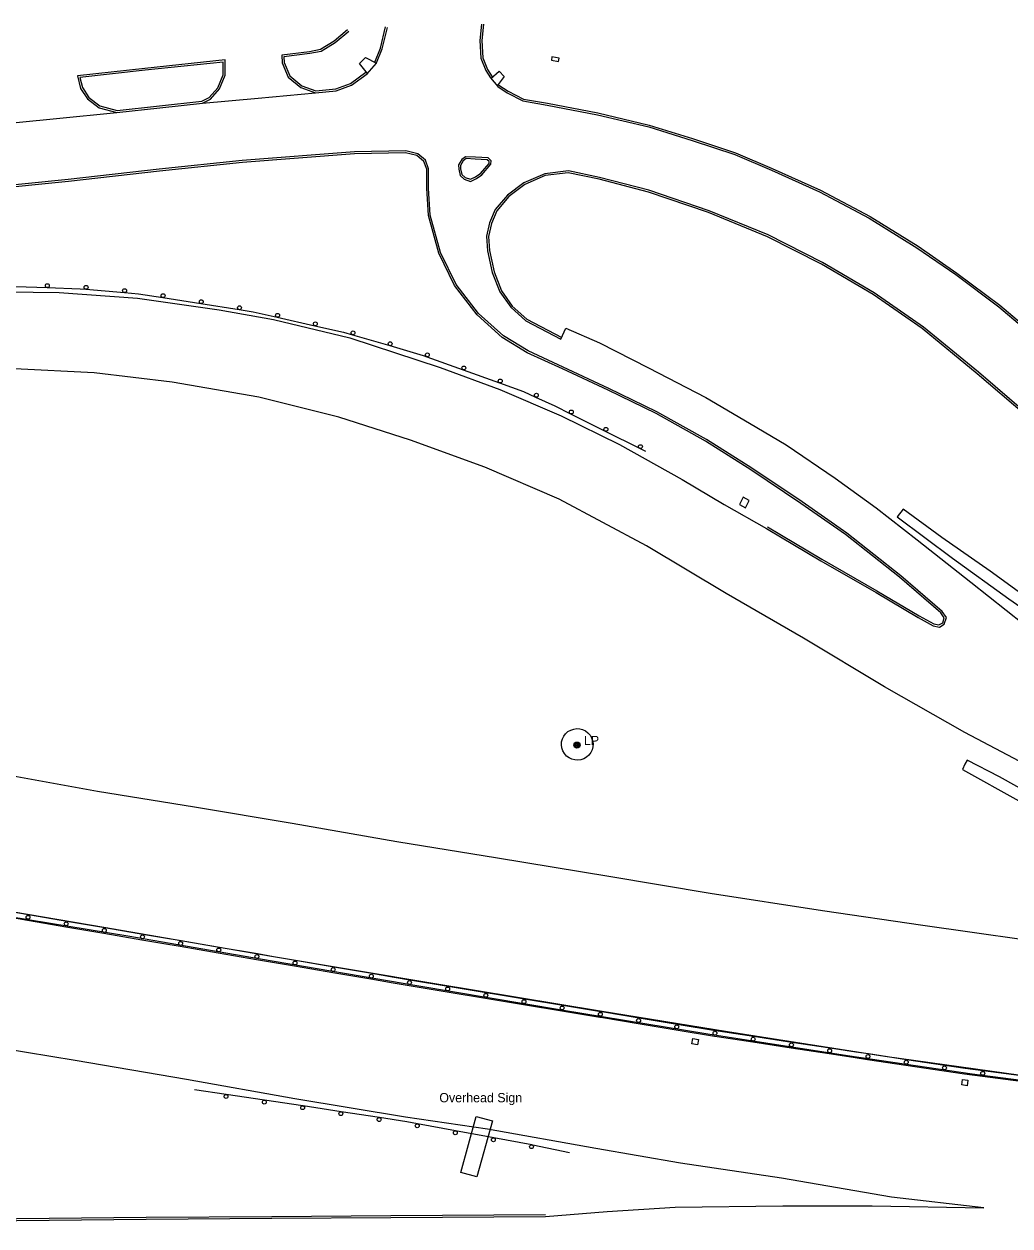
# Model space of a CAD drawing. Extents: x 2402803 to 2427059, y 6985292 to 6997652.
# Drawn here: x 2406668 to 2407177, y 6991307 to 6991928 of the extents above; entities that cross this region are included whole.
import ezdxf

# ---------------------------------------------------------------- set-up
doc = ezdxf.new("R2010")
doc.units = 0
for name, color, linetype in [('p_drainage conc drain', 7, 'Continuous'), ('p_dtm sidewalk', 7, 'Continuous'), ('p_road - paved curb', 7, 'Continuous'), ('p_road bridge end', 7, 'Continuous'), ('p_road conc barrier', 7, 'Continuous'), ('p_road guard rails', 7, 'Continuous'), ('p_structure general', 7, 'Continuous'), ('p_structure slab', 7, 'Continuous'), ('p_utility manhole', 7, 'Continuous')]:
    doc.layers.add(name, color=color, linetype=linetype)

msp = doc.modelspace()

# ---------------------------------------------------------------- linework, layer by layer
at = {"layer": 'p_drainage conc drain'}
for points in [[(2407495.31, 6991482.82), (2407461.51, 6991493.17), (2407439.65, 6991499.96), (2407430.91, 6991502.56), (2407398, 6991515.11), (2407368.74, 6991527.28), (2407327.59, 6991546.59), (2407297.77, 6991561.63), (2407271.19, 6991576.04), (2407241.76, 6991593.36), (2407217.86, 6991609.01), (2407192.75, 6991626.36), (2407166.85, 6991645.14), (2407141.98, 6991662.44), (2407121.95, 6991677.16), (2407118.81, 6991673.14), (2407147.5, 6991651.82)], [(2407147.5, 6991651.82), (2407176.48, 6991630.74), (2407204.73, 6991611.17), (2407232.89, 6991591.69), (2407258.36, 6991576.77), (2407286.05, 6991561.44), (2407314.15, 6991546.62), (2407345.14, 6991531.52), (2407379.75, 6991516.14), (2407416.71, 6991502.13), (2407437.42, 6991494.99), (2407463.85, 6991486.55), (2407493.25, 6991477.74), (2407493.92, 6991479.56), (2407495.26, 6991482.83)], [(2407435.81, 6991422.74), (2407435.68, 6991424.41), (2407436.09, 6991427.29), (2407436.19, 6991428.3), (2407403.36, 6991433.2), (2407350.65, 6991439.96), (2407324.82, 6991453.79), (2407296.79, 6991469.54), (2407259.76, 6991489.97), (2407232.32, 6991505.44), (2407200.11, 6991522.97), (2407171.68, 6991538.81), (2407155.05, 6991547.32), (2407153.74, 6991545.36), (2407152.67, 6991542.55), (2407181.77, 6991526.33), (2407215.48, 6991507.31), (2407246, 6991490.88), (2407283.16, 6991470.21), (2407281.37, 6991459.93), (2407278.71, 6991445.78), (2407278.2, 6991442.69)]]:
    msp.add_lwpolyline(points, dxfattribs=at)
at = {"layer": 'p_dtm sidewalk'}
for points in [[(2406845.03, 6991902.27), (2406840.91, 6991907.35), (2406844.06, 6991910.49), (2406849.81, 6991907.67)], [(2406908.92, 6991899.64), (2406913.22, 6991903.4), (2406915.72, 6991900.67), (2406912.2, 6991895.8)]]:
    msp.add_lwpolyline(points, dxfattribs=at)
at = {"layer": 'p_road - paved curb'}
for points in [[(2406834.79, 6991924.75), (2406827.87, 6991918.99), (2406820.87, 6991914.59), (2406815.12, 6991913.53), (2406800.9, 6991911.72), (2406801.01, 6991907.72), (2406804.08, 6991900.38), (2406810.6, 6991894.94), (2406818.24, 6991892.28), (2406828.9, 6991893.3), (2406836.84, 6991896.25), (2406844.89, 6991902.11)], [(2406848.88, 6991908.06), (2406851.78, 6991915.33), (2406854.47, 6991926.34)], [(2406849.81, 6991907.69), (2406852.73, 6991915.02), (2406855.44, 6991926.1)], [(2406904, 6991927.81), (2406903.11, 6991919.32), (2406903.74, 6991910.19), (2406906.29, 6991903.81), (2406908.67, 6991899.93)], [(2406904.99, 6991927.71), (2406904.11, 6991919.3), (2406904.73, 6991910.42), (2406907.19, 6991904.26), (2406909.52, 6991900.45)], [(2406835.43, 6991923.98), (2406828.46, 6991918.18), (2406821.24, 6991913.64), (2406815.27, 6991912.54), (2406801.92, 6991910.84), (2406802, 6991907.93), (2406804.91, 6991900.99), (2406811.1, 6991895.82), (2406818.36, 6991893.3), (2406828.67, 6991894.28), (2406836.36, 6991897.14), (2406844.3, 6991902.92)], [(2406737.74, 6991884.57), (2406759.77, 6991886.9), (2406763.99, 6991889.04), (2406768.61, 6991894.33), (2406771.57, 6991901.36), (2406771.51, 6991909.25), (2406730.09, 6991904.91)], [(2406737.63, 6991885.56), (2406759.48, 6991887.88), (2406763.36, 6991889.84), (2406767.75, 6991894.87), (2406770.57, 6991901.56), (2406770.52, 6991908.14), (2406730.19, 6991903.92)], [(2406844.89, 6991902.11), (2406849.81, 6991907.67)], [(2406730.09, 6991904.91), (2406695.19, 6991901.07), (2406696.87, 6991894.52), (2406700.43, 6991889.09), (2406706.41, 6991884.55), (2406715.6, 6991882.14), (2406737.74, 6991884.57)], [(2406730.2, 6991903.92), (2406696.44, 6991900.2), (2406697.8, 6991894.93), (2406701.17, 6991889.78), (2406706.86, 6991885.47), (2406715.67, 6991883.15), (2406737.63, 6991885.56)], [(2406908.67, 6991899.93), (2406912.49, 6991895.46)], [(2406912.49, 6991895.46), (2406917.22, 6991892.3), (2406925.4, 6991888.09), (2406937.88, 6991885.87), (2406963.92, 6991880.97), (2406990.49, 6991874.67), (2407012.83, 6991867.7), (2407034.92, 6991860.33), (2407053.91, 6991852.21), (2407078.75, 6991841.04), (2407104.34, 6991827.48), (2407129.04, 6991812.1), (2407149.11, 6991798.31), (2407171.32, 6991781.68), (2407191.39, 6991764.73)], [(2406913.05, 6991896.29), (2406917.73, 6991893.16), (2406925.72, 6991889.05), (2406938.06, 6991886.85), (2406964.13, 6991881.95), (2406990.75, 6991875.63), (2407013.14, 6991868.65), (2407035.28, 6991861.27), (2407054.31, 6991853.13), (2407079.19, 6991841.94), (2407104.84, 6991828.35), (2407129.59, 6991812.94), (2407149.69, 6991799.12), (2407171.94, 6991782.46), (2407192.05, 6991765.48), (2407211.98, 6991746.87), (2407237.54, 6991724.04), (2407267.04, 6991696.88), (2407288.34, 6991678.2), (2407313.4, 6991658.94), (2407339.2, 6991639.56), (2407364.14, 6991623.85), (2407404.02, 6991601.06), (2407433.1, 6991586.4)], [(2406759.77, 6991886.9), (2406788.7, 6991889.58), (2406818.24, 6991892.28)], [(2406644.31, 6991875.06), (2406684.4, 6991878.97), (2406715.6, 6991882.14)], [(2407051.29, 6991667.13), (2407079.45, 6991650.37), (2407107.89, 6991634.12), (2407129.62, 6991621.17), (2407137.45, 6991616.86), (2407140.62, 6991616.2), (2407143.19, 6991617.74), (2407144.3, 6991621.11), (2407142.14, 6991624.24), (2407120.74, 6991642.71), (2407092.79, 6991664.78), (2407069.69, 6991680.89), (2407043.75, 6991698.34), (2407020.34, 6991713.07), (2406994.66, 6991727.37), (2406969.85, 6991739.53), (2406946.23, 6991750.52), (2406928.12, 6991758.85), (2406915.34, 6991766.67), (2406902.48, 6991778.28), (2406890.92, 6991793.26), (2406882.91, 6991809.72), (2406877.54, 6991829.09), (2406876.71, 6991843.02), (2406876.71, 6991852.97), (2406875.05, 6991857.41), (2406871.11, 6991860.71), (2406864.94, 6991862.29), (2406838.38, 6991861.7), (2406780.36, 6991857.27), (2406737.47, 6991852.75), (2406690.41, 6991847.49), (2406647.49, 6991843.21)], [(2407051.8, 6991667.99), (2407079.95, 6991651.23), (2407108.39, 6991634.98), (2407130.12, 6991622.04), (2407137.8, 6991617.81), (2407140.44, 6991617.26), (2407142.36, 6991618.41), (2407143.19, 6991620.95), (2407141.39, 6991623.57), (2407120.1, 6991641.94), (2407092.19, 6991663.98), (2407069.12, 6991680.06), (2407043.2, 6991697.5), (2407019.83, 6991712.21), (2406994.2, 6991726.48), (2406969.42, 6991738.63), (2406945.81, 6991749.61), (2406927.65, 6991757.97), (2406914.74, 6991765.87), (2406901.74, 6991777.6), (2406890.07, 6991792.73), (2406881.97, 6991809.36), (2406876.55, 6991828.92), (2406875.71, 6991842.99), (2406875.71, 6991852.79), (2406874.21, 6991856.81), (2406870.64, 6991859.8), (2406864.82, 6991861.29), (2406838.43, 6991860.7), (2406780.45, 6991856.27), (2406737.58, 6991851.76), (2406690.52, 6991846.5), (2406647.58, 6991842.21)], [(2406900.85, 6991859), (2406895.83, 6991859.26), (2406893.79, 6991857.75), (2406892.11, 6991855.02), (2406892.23, 6991852.81), (2406892.98, 6991849.56), (2406895.02, 6991847.71), (2406898.33, 6991846.51), (2406901.47, 6991847.92), (2406904.25, 6991849.91)], [(2406900.8, 6991858), (2406896.14, 6991858.24), (2406894.54, 6991857.06), (2406893.13, 6991854.76), (2406893.22, 6991852.95), (2406893.88, 6991850.09), (2406895.55, 6991848.58), (2406898.29, 6991847.59), (2406900.97, 6991848.79), (2406903.67, 6991850.72)], [(2406903.49, 6991850.56), (2406907.91, 6991855.74), (2406907.93, 6991856.78), (2406907.03, 6991857.65), (2406900.79, 6991858)], [(2406904.25, 6991849.91), (2406908.9, 6991855.36), (2406908.94, 6991857.2), (2406907.46, 6991858.63), (2406900.85, 6991859)], [(2407185.44, 6991726.79), (2407160.87, 6991747.89), (2407132.37, 6991771.23), (2407106.98, 6991788.84), (2407080.18, 6991804.58), (2407052.21, 6991818.79), (2407021.62, 6991831.3), (2406990.56, 6991841.96), (2406965.04, 6991848.54), (2406948.92, 6991851.88), (2406936.69, 6991850.45), (2406925.88, 6991845.76), (2406917.5, 6991839.43), (2406911.03, 6991831.89), (2406908.15, 6991825.04), (2406906.61, 6991818.12), (2406907.1, 6991810.66), (2406909.6, 6991799.43), (2406913.55, 6991789.38), (2406919.14, 6991781.43), (2406926.85, 6991774.4), (2406945, 6991764.97)], [(2407184.78, 6991726.04), (2407160.23, 6991747.12), (2407131.77, 6991770.43), (2407106.44, 6991788), (2407079.7, 6991803.7), (2407051.79, 6991817.88), (2407021.27, 6991830.36), (2406990.27, 6991841), (2406964.81, 6991847.57), (2406948.88, 6991850.87), (2406936.95, 6991849.47), (2406926.39, 6991844.89), (2406918.19, 6991838.7), (2406911.89, 6991831.36), (2406909.11, 6991824.74), (2406907.62, 6991818.04), (2406908.09, 6991810.8), (2406910.56, 6991799.72), (2406914.44, 6991789.86), (2406919.89, 6991782.09), (2406927.43, 6991775.23), (2406945.46, 6991765.86)], [(2406351.15, 6991727.08), (2406391.63, 6991743.28), (2406427.1, 6991755.5), (2406461.31, 6991765.33), (2406494.68, 6991773.34), (2406530.22, 6991780.31), (2406567.44, 6991784.95), (2406602.14, 6991788.08), (2406645.5, 6991789.51), (2406685.81, 6991789.15), (2406726.19, 6991786.14), (2406768.38, 6991780.17), (2406796.61, 6991775.2), (2406835.9, 6991765.61), (2406882.59, 6991750.37), (2406913.55, 6991738.93), (2406945.27, 6991725.42), (2406975.25, 6991710.45), (2407007.76, 6991692.38), (2407029.42, 6991679.49), (2407051.29, 6991667.13)], [(2406945, 6991764.97), (2406947.57, 6991770.72), (2406965.07, 6991763.04), (2406990.3, 6991750.17), (2407020.03, 6991734.83), (2407042.49, 6991721.57), (2407061.41, 6991710.32), (2407086.7, 6991693.19), (2407108, 6991677.76), (2407129.19, 6991661.29), (2407156.86, 6991639.34), (2407184.22, 6991617.69), (2407205.8, 6991602.16), (2407231.26, 6991585), (2407262.14, 6991567.18), (2407295.86, 6991548.12), (2407331.36, 6991529.78), (2407363.47, 6991515.48), (2407405.8, 6991497.96), (2407442.37, 6991484.99), (2407482.95, 6991473.65), (2407519.84, 6991464.28), (2407559.05, 6991455.36), (2407592.31, 6991449.51)], [(2407197.89, 6991538.37), (2407153.73, 6991561.68), (2407112.22, 6991585.27), (2407070.42, 6991610.36), (2407030.54, 6991633.59), (2406989.35, 6991658.07), (2406944.19, 6991682.28), (2406905.81, 6991698.75), (2406867.39, 6991712.69), (2406830.3, 6991724.62), (2406789, 6991734.94), (2406744.16, 6991742.65), (2406703.78, 6991747.51), (2406662.66, 6991749.65), (2406620.35, 6991749.64), (2406575.93, 6991746.82), (2406548.17, 6991743.95), (2406507.12, 6991735.71), (2406471.2, 6991726.96), (2406428.18, 6991715.19), (2406410.23, 6991709.43), (2406364.08, 6991690.19)], [(2406352.84, 6991591.23), (2406401.84, 6991583.35), (2406452.4, 6991574.67), (2406503.68, 6991565.97), (2406553.94, 6991556.91), (2406605.92, 6991548.92), (2406658.29, 6991539.96), (2406705.55, 6991531.41), (2406755.75, 6991523.33), (2406806.13, 6991514.86), (2406860.32, 6991505.31), (2406912.31, 6991496.96), (2406969.82, 6991487.42), (2407022.12, 6991478.71), (2407080.3, 6991469.76), (2407132.1, 6991462.18), (2407209.79, 6991451.09)], [(2406356.2, 6991521.03), (2406435.63, 6991507.13), (2406528.3, 6991491.93), (2406614.71, 6991477.07), (2406708.94, 6991461.05), (2406795.55, 6991446.04), (2406879.87, 6991431.94), (2406965.36, 6991417.91), (2407031.19, 6991407.16), (2407112.52, 6991394.46), (2407182.66, 6991384.54), (2407255.5, 6991375.8), (2407321.14, 6991368.73), (2407410.68, 6991359.44), (2407480.65, 6991353.42), (2407544.35, 6991349.54), (2407589.26, 6991347)], [(2406354.89, 6991517.96), (2406421.49, 6991507.4), (2406501.63, 6991492.96), (2406568.05, 6991482.63), (2406649.67, 6991468.38), (2406721.27, 6991456.64), (2406789.87, 6991444.64), (2406870.57, 6991430.88), (2406945.37, 6991418.29), (2407020.91, 6991405.99), (2407093.19, 6991394.71), (2407157.59, 6991385.28), (2407211.03, 6991378.45), (2407270.04, 6991371.27), (2407355.73, 6991361.7), (2407422.57, 6991354.67), (2407495.59, 6991349.14), (2407554.25, 6991344.41), (2407589.36, 6991341.11)], [(2406937.13, 6991311.51), (2406968.95, 6991314.21), (2407004.07, 6991316.32), (2407059.73, 6991317.09), (2407105.88, 6991316.99), (2407163.65, 6991315.99), (2407115.95, 6991321.59), (2407058.98, 6991331.38), (2407006.94, 6991339.19), (2406963.16, 6991346.72), (2406907.18, 6991356.66), (2406864.71, 6991362.89), (2406807.54, 6991372.45), (2406751.5, 6991382.31), (2406694.11, 6991392.11), (2406643.5, 6991400.44), (2406597.64, 6991407.93), (2406536.09, 6991417.59), (2406497.99, 6991424.48), (2406457.87, 6991431.2), (2406405.34, 6991440.31), (2406357.28, 6991448.56)], [(2406407.2, 6991349.63), (2406415.26, 6991342.44), (2406420.7, 6991334.46), (2406424.81, 6991323.96), (2406426.64, 6991314.83), (2406429.45, 6991309.92), (2406434.48, 6991307.24), (2406444.44, 6991306.67), (2406500, 6991308.33), (2406551.19, 6991308.74), (2406604.88, 6991308.73), (2406663.93, 6991309.55), (2406730.7, 6991310.15), (2406795.75, 6991310.62), (2406857.17, 6991311.06), (2406937.13, 6991311.51)], [(2406407.87, 6991350.38), (2406416.02, 6991343.1), (2406421.59, 6991334.93), (2406425.77, 6991324.24), (2406427.59, 6991315.19), (2406430.17, 6991310.67), (2406434.76, 6991308.23), (2406444.45, 6991307.67), (2406499.98, 6991309.33), (2406551.19, 6991309.74), (2406604.87, 6991309.73), (2406663.92, 6991310.55), (2406730.69, 6991311.15), (2406795.74, 6991311.62), (2406857.16, 6991312.06), (2406937.12, 6991312.51)]]:
    msp.add_lwpolyline(points, dxfattribs=at)
at = {"layer": 'p_road bridge end'}
for points in [[(2407039.31, 6991683.27), (2407037.28, 6991679.48), (2407040.37, 6991677.82), (2407042.4, 6991681.61)], [(2407013.31, 6991403.52), (2407016.18, 6991402.96), (2407015.66, 6991400.31), (2407012.79, 6991400.87)], [(2407152.59, 6991382.41), (2407155.37, 6991382.01), (2407154.96, 6991379.17), (2407152.18, 6991379.57)]]:
    msp.add_lwpolyline(points, close=True, dxfattribs=at)
at = {"layer": 'p_road conc barrier'}
for p, q in [((2406649.74, 6991468.12), (2406669.45, 6991464.72)), ((2406650.25, 6991471.08), (2406669.96, 6991467.67)), ((2406669.96, 6991467.67), (2406689.67, 6991464.26)), ((2406669.45, 6991464.72), (2406689.16, 6991461.31)), ((2406709.37, 6991460.89), (2406729.08, 6991457.54)), ((2406708.87, 6991457.94), (2406728.58, 6991454.58)), ((2406748.8, 6991454.17), (2406768.51, 6991450.79)), ((2406748.29, 6991451.21), (2406768, 6991447.84)), ((2406768, 6991447.84), (2406787.72, 6991444.46)), ((2406768.51, 6991450.79), (2406788.22, 6991447.42)), ((2406807.43, 6991441.08), (2406827.14, 6991437.69)), ((2406807.94, 6991444.03), (2406827.65, 6991440.65)), ((2406827.65, 6991440.65), (2406847.36, 6991437.26)), ((2406827.14, 6991437.69), (2406846.85, 6991434.3)), ((2406867.06, 6991433.92), (2406886.79, 6991430.63)), ((2406866.57, 6991430.96), (2406886.3, 6991427.67)), ((2406886.3, 6991427.67), (2406906.03, 6991424.39)), ((2406886.79, 6991430.63), (2406906.52, 6991427.35)), ((2406926.25, 6991424.08), (2406945.98, 6991420.81)), ((2406925.76, 6991421.12), (2406945.49, 6991417.85)), ((2406945.49, 6991417.85), (2406965.22, 6991414.59)), ((2406945.98, 6991420.81), (2406965.71, 6991417.55)), ((2406984.95, 6991411.32), (2407004.68, 6991408.06)), ((2406985.44, 6991414.28), (2407005.17, 6991411.02)), ((2407005.17, 6991411.02), (2407024.9, 6991407.75)), ((2407004.68, 6991408.06), (2407024.41, 6991404.79)), ((2407044.63, 6991404.73), (2407064.41, 6991401.72)), ((2407044.18, 6991401.76), (2407063.96, 6991398.75)), ((2407063.96, 6991398.75), (2407083.73, 6991395.74)), ((2407064.41, 6991401.72), (2407084.18, 6991398.7)), ((2407103.5, 6991392.75), (2407123.28, 6991389.8)), ((2407103.94, 6991395.72), (2407123.73, 6991392.77)), ((2407123.73, 6991392.77), (2407143.51, 6991389.82)), ((2407123.28, 6991389.8), (2407143.06, 6991386.85)), ((2407163.26, 6991387.04), (2407183.08, 6991384.43)), ((2407162.87, 6991384.06), (2407182.69, 6991381.46))]:
    msp.add_line(p, q, dxfattribs=at)
for points in [[(2406689.16, 6991461.31), (2406694.44, 6991460.39), (2406708.87, 6991457.94)], [(2406689.67, 6991464.26), (2406694.95, 6991463.35), (2406709.37, 6991460.89)], [(2406728.58, 6991454.58), (2406739.83, 6991452.66), (2406748.29, 6991451.21)], [(2406729.08, 6991457.54), (2406740.33, 6991455.62), (2406748.8, 6991454.17)], [(2406788.22, 6991447.42), (2406796.5, 6991446), (2406807.94, 6991444.03)], [(2406787.72, 6991444.46), (2406795.99, 6991443.04), (2406807.43, 6991441.08)], [(2406846.85, 6991434.3), (2406858.36, 6991432.32), (2406866.57, 6991430.96)], [(2406847.36, 6991437.26), (2406858.86, 6991435.28), (2406867.06, 6991433.92)], [(2406906.03, 6991424.39), (2406912.28, 6991423.35), (2406925.76, 6991421.12)], [(2406906.52, 6991427.35), (2406912.77, 6991426.31), (2406926.25, 6991424.08)], [(2406965.71, 6991417.55), (2406967.25, 6991417.29), (2406985.44, 6991414.28)], [(2406965.22, 6991414.59), (2406966.76, 6991414.33), (2406984.95, 6991411.32)], [(2407024.41, 6991404.79), (2407025.87, 6991404.55), (2407044.18, 6991401.76)], [(2407024.9, 6991407.75), (2407026.34, 6991407.51), (2407044.63, 6991404.73)], [(2407084.18, 6991398.7), (2407097.51, 6991396.67), (2407103.94, 6991395.72)], [(2407083.73, 6991395.74), (2407097.07, 6991393.71), (2407103.5, 6991392.75)], [(2407143.06, 6991386.85), (2407153.59, 6991385.29), (2407162.87, 6991384.06)], [(2407143.51, 6991389.82), (2407154.01, 6991388.26), (2407163.26, 6991387.04)]]:
    msp.add_lwpolyline(points, dxfattribs=at)
for centre in [(2406669.7, 6991466.19), (2406689.41, 6991462.79), (2406709.12, 6991459.41), (2406728.83, 6991456.06), (2406748.54, 6991452.69), (2406768.26, 6991449.31), (2406787.97, 6991445.94), (2406807.68, 6991442.56), (2406827.39, 6991439.17), (2406847.1, 6991435.78), (2406866.81, 6991432.44), (2406886.54, 6991429.15), (2406906.27, 6991425.87), (2406926, 6991422.6), (2406945.73, 6991419.33), (2406965.46, 6991416.07), (2406985.2, 6991412.8), (2407004.93, 6991409.54), (2407024.66, 6991406.27), (2407044.41, 6991403.24), (2407064.18, 6991400.23), (2407083.95, 6991397.22), (2407103.72, 6991394.23), (2407123.5, 6991391.28), (2407143.29, 6991388.34), (2407163.06, 6991385.55)]:
    msp.add_circle(centre, 1, dxfattribs=at)
at = {"layer": 'p_road guard rails'}
for p, q in [((2406699.6, 6991790.73), (2406719.5, 6991789.03)), ((2406739.31, 6991786.43), (2406759.07, 6991783.33)), ((2406759.07, 6991783.33), (2406778.82, 6991780.22)), ((2406798.42, 6991776.31), (2406817.94, 6991771.93)), ((2406837.37, 6991767.25), (2406856.57, 6991761.63)), ((2406875.72, 6991755.9), (2406894.55, 6991749.14)), ((2406894.55, 6991749.14), (2406913.37, 6991742.38)), ((2406949.98, 6991726.42), (2406967.85, 6991717.48)), ((2406967.85, 6991717.48), (2406985.72, 6991708.54)), ((2406985.72, 6991708.54), (2406988.77, 6991707.01)), ((2406772.16, 6991374.57), (2406755.73, 6991376.97)), ((2406791.95, 6991371.67), (2406772.16, 6991374.57)), ((2406811.74, 6991368.77), (2406791.95, 6991371.67)), ((2406851.26, 6991362.64), (2406831.5, 6991365.71)), ((2406890.67, 6991355.82), (2406871, 6991359.43)), ((2406910.35, 6991352.22), (2406890.67, 6991355.82)), ((2406930.02, 6991348.61), (2406910.35, 6991352.22))]:
    msp.add_line(p, q, dxfattribs=at)
for points in [[(2406659.64, 6991792.07), (2406663.38, 6991792.18), (2406679.63, 6991791.6)], [(2406679.63, 6991791.6), (2406696.6, 6991790.99), (2406699.6, 6991790.73)], [(2406719.5, 6991789.03), (2406726.69, 6991788.42), (2406739.31, 6991786.43)], [(2406778.82, 6991780.22), (2406786.11, 6991779.07), (2406798.42, 6991776.31)], [(2406817.94, 6991771.93), (2406832.77, 6991768.6), (2406837.37, 6991767.25)], [(2406856.57, 6991761.63), (2406873.86, 6991756.57), (2406875.72, 6991755.9)], [(2406913.37, 6991742.38), (2406925.8, 6991737.91), (2406931.96, 6991735.06)], [(2406931.96, 6991735.06), (2406941.96, 6991730.43), (2406949.98, 6991726.42)], [(2406831.5, 6991365.71), (2406811.81, 6991368.76), (2406811.74, 6991368.77)], [(2406871, 6991359.43), (2406865.41, 6991360.45), (2406851.26, 6991362.64)], [(2406949.56, 6991344.38), (2406930.63, 6991348.5), (2406930.02, 6991348.61)]]:
    msp.add_lwpolyline(points, dxfattribs=at)
for centre in [(2406679.66, 6991792.6), (2406699.69, 6991791.73), (2406719.59, 6991790.03), (2406739.47, 6991787.42), (2406759.22, 6991784.31), (2406778.98, 6991781.2), (2406798.64, 6991777.28), (2406818.16, 6991772.9), (2406837.65, 6991768.21), (2406856.85, 6991762.59), (2406876.06, 6991756.84), (2406894.88, 6991750.08), (2406913.71, 6991743.32), (2406932.38, 6991735.97), (2406950.43, 6991727.31), (2406968.3, 6991718.37), (2406986.16, 6991709.43), (2406772.01, 6991373.58), (2406791.8, 6991370.68), (2406811.59, 6991367.78), (2406831.35, 6991364.72), (2406851.11, 6991361.66), (2406870.82, 6991358.44), (2406890.49, 6991354.84), (2406910.17, 6991351.23), (2406929.84, 6991347.63)]:
    msp.add_circle(centre, 1, dxfattribs=at)
at = {"layer": 'p_structure general'}
for points in [[(2406940.15, 6991909.1), (2406943.81, 6991908.53), (2406944.08, 6991910.25), (2406940.42, 6991910.82)], [(2406909.66, 6991360.95), (2406901.69, 6991332.04), (2406893.38, 6991334.33), (2406901.35, 6991363.24)]]:
    msp.add_lwpolyline(points, close=True, dxfattribs=at)
at = {"layer": 'p_structure slab'}
msp.add_ellipse((2406953.49, 6991555.53), major_axis=(4.78, -6.61), ratio=0.999984, dxfattribs=at)
at = {"layer": 'p_utility manhole'}
for radius in [1.6, 1.3, 1, 0.539, 0.192]:
    msp.add_circle((2406953.37, 6991555.16), radius, dxfattribs=at)

# ---------------------------------------------------------------- texts
at = {"layer": 'p_structure general'}
msp.add_text('Overhead Sign', height=4.8, dxfattribs=at).set_placement((2406882.22, 6991370.58))
at = {"layer": 'p_utility manhole'}
msp.add_text('  LP', height=4.8, dxfattribs=at).set_placement((2406953.37, 6991555.16))

doc.saveas('drawing.dxf')
